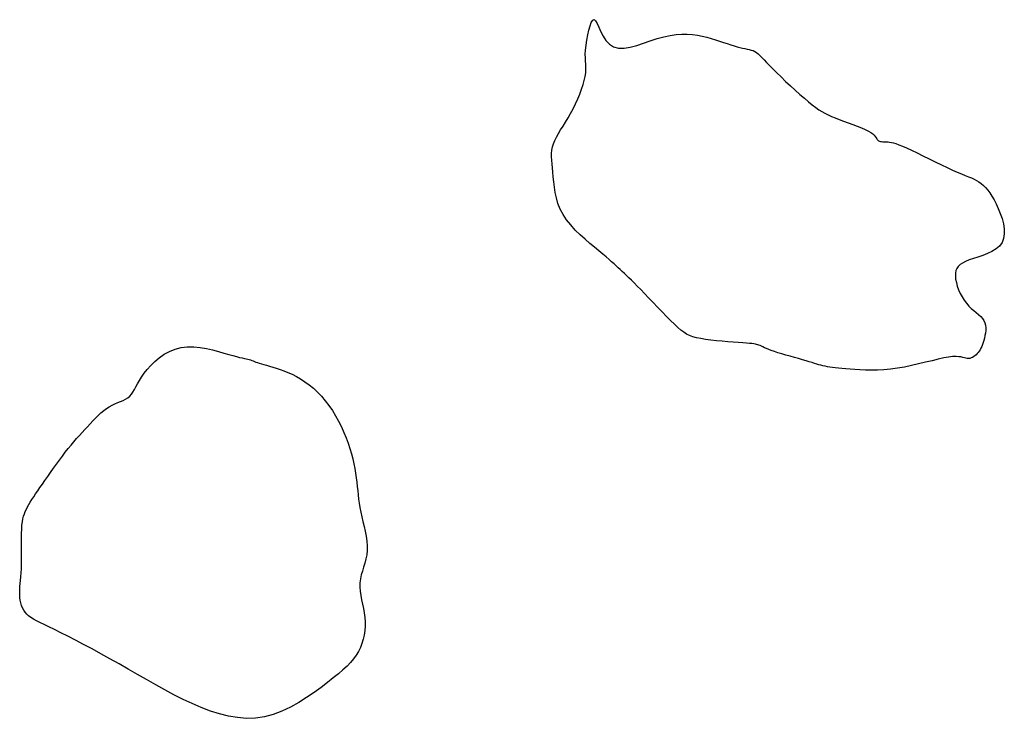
# Model space of a CAD drawing. Header units: millimetres. Extents: x 32690613 to 32693367, y 5343692 to 5344708.
# Tile 974 of 1009: x 32693279 to 32693292, y 5344452 to 5344462. Entities that reach past the tile are written whole.
import ezdxf

# ---------------------------------------------------------------- set-up
doc = ezdxf.new("R2010")
doc.units = ezdxf.units.MM
doc.header["$LTSCALE"] = 20
doc.layers.add('02-DGM_HL_491.50', color=72, linetype='Continuous')

msp = doc.modelspace()

# ---------------------------------------------------------------- linework, layer by layer
at = {"layer": '02-DGM_HL_491.50', "elevation": 491.5, "flags": 128}
for points in [[(32693289.691, 5344460.506), (32693289.743, 5344460.464), (32693289.791, 5344460.427), (32693289.835, 5344460.396), (32693289.877, 5344460.369), (32693289.92, 5344460.346), (32693289.964, 5344460.324), (32693290.011, 5344460.303), (32693290.062, 5344460.282), (32693290.119, 5344460.26), (32693290.181, 5344460.237), (32693290.245, 5344460.214), (32693290.308, 5344460.19), (32693290.371, 5344460.167), (32693290.429, 5344460.143), (32693290.481, 5344460.12), (32693290.526, 5344460.098), (32693290.561, 5344460.077), (32693290.588, 5344460.057), (32693290.608, 5344460.038), (32693290.623, 5344460.021), (32693290.634, 5344460.005), (32693290.643, 5344459.991), (32693290.651, 5344459.979), (32693290.659, 5344459.969), (32693290.669, 5344459.962), (32693290.682, 5344459.957), (32693290.696, 5344459.953), (32693290.711, 5344459.95), (32693290.728, 5344459.949), (32693290.745, 5344459.948), (32693290.764, 5344459.947), (32693290.783, 5344459.947), (32693290.803, 5344459.945), (32693290.824, 5344459.943), (32693290.849, 5344459.939), (32693290.878, 5344459.932), (32693290.912, 5344459.922), (32693290.953, 5344459.907), (32693291.002, 5344459.888), (32693291.06, 5344459.862), (32693291.129, 5344459.83), (32693291.206, 5344459.793), (32693291.289, 5344459.753), (32693291.375, 5344459.71), (32693291.461, 5344459.668), (32693291.547, 5344459.626), (32693291.628, 5344459.587), (32693291.703, 5344459.552), (32693291.769, 5344459.523), (32693291.828, 5344459.498), (32693291.879, 5344459.478), (32693291.925, 5344459.459), (32693291.966, 5344459.442), (32693292.003, 5344459.425), (32693292.038, 5344459.408), (32693292.071, 5344459.388), (32693292.102, 5344459.365), (32693292.133, 5344459.339), (32693292.164, 5344459.308), (32693292.194, 5344459.274), (32693292.224, 5344459.234), (32693292.254, 5344459.188), (32693292.283, 5344459.137), (32693292.313, 5344459.08), (32693292.342, 5344459.016), (32693292.37, 5344458.947), (32693292.394, 5344458.875), (32693292.413, 5344458.802), (32693292.424, 5344458.73), (32693292.426, 5344458.662), (32693292.417, 5344458.597), (32693292.395, 5344458.54), (32693292.359, 5344458.491), (32693292.311, 5344458.45), (32693292.254, 5344458.414), (32693292.19, 5344458.385), (32693292.124, 5344458.359), (32693292.058, 5344458.337), (32693291.994, 5344458.316), (32693291.936, 5344458.296), (32693291.886, 5344458.276), (32693291.844, 5344458.254), (32693291.81, 5344458.231), (32693291.783, 5344458.206), (32693291.763, 5344458.179), (32693291.75, 5344458.148), (32693291.743, 5344458.113), (32693291.742, 5344458.074), (32693291.746, 5344458.03), (32693291.756, 5344457.982), (32693291.769, 5344457.932), (32693291.788, 5344457.881), (32693291.81, 5344457.83), (32693291.835, 5344457.78), (32693291.864, 5344457.733), (32693291.896, 5344457.691), (32693291.93, 5344457.653), (32693291.965, 5344457.619), (32693292, 5344457.589), (32693292.035, 5344457.561), (32693292.067, 5344457.534), (32693292.097, 5344457.507), (32693292.122, 5344457.479), (32693292.142, 5344457.45), (32693292.155, 5344457.418), (32693292.164, 5344457.384), (32693292.167, 5344457.348), (32693292.166, 5344457.312), (32693292.162, 5344457.275), (32693292.156, 5344457.239), (32693292.148, 5344457.205), (32693292.139, 5344457.172), (32693292.129, 5344457.142), (32693292.12, 5344457.114), (32693292.11, 5344457.088), (32693292.099, 5344457.064), (32693292.088, 5344457.043), (32693292.076, 5344457.023), (32693292.063, 5344457.005), (32693292.048, 5344456.988), (32693292.033, 5344456.972), (32693292.016, 5344456.958), (32693291.998, 5344456.946), (32693291.98, 5344456.936), (32693291.961, 5344456.928), (32693291.943, 5344456.922), (32693291.924, 5344456.919), (32693291.905, 5344456.92), (32693291.887, 5344456.923), (32693291.868, 5344456.928), (32693291.846, 5344456.935), (32693291.82, 5344456.941), (32693291.789, 5344456.945), (32693291.751, 5344456.948), (32693291.704, 5344456.946), (32693291.647, 5344456.939), (32693291.58, 5344456.927), (32693291.502, 5344456.91), (32693291.417, 5344456.889), (32693291.325, 5344456.867), (32693291.229, 5344456.843), (32693291.131, 5344456.821), (32693291.031, 5344456.8), (32693290.932, 5344456.783), (32693290.835, 5344456.771), (32693290.742, 5344456.763), (32693290.652, 5344456.758), (32693290.566, 5344456.757), (32693290.484, 5344456.757), (32693290.407, 5344456.76), (32693290.335, 5344456.764), (32693290.27, 5344456.769), (32693290.21, 5344456.773), (32693290.156, 5344456.778), (32693290.107, 5344456.783), (32693290.063, 5344456.788), (32693290.023, 5344456.793), (32693289.986, 5344456.799), (32693289.953, 5344456.805), (32693289.922, 5344456.811), (32693289.892, 5344456.818), (32693289.864, 5344456.825), (32693289.835, 5344456.833), (32693289.806, 5344456.842), (32693289.774, 5344456.852), (32693289.739, 5344456.863), (32693289.7, 5344456.875), (32693289.655, 5344456.888), (32693289.605, 5344456.902), (32693289.55, 5344456.918), (32693289.492, 5344456.934), (32693289.432, 5344456.951), (32693289.373, 5344456.968), (32693289.316, 5344456.985), (32693289.262, 5344457.001), (32693289.213, 5344457.017), (32693289.17, 5344457.032), (32693289.134, 5344457.046), (32693289.102, 5344457.059), (32693289.075, 5344457.071), (32693289.052, 5344457.082), (32693289.031, 5344457.091), (32693289.013, 5344457.1), (32693288.997, 5344457.107), (32693288.981, 5344457.112), (32693288.965, 5344457.117), (32693288.947, 5344457.121), (32693288.924, 5344457.124), (32693288.897, 5344457.127), (32693288.864, 5344457.13), (32693288.822, 5344457.133), (32693288.771, 5344457.137), (32693288.709, 5344457.141), (32693288.639, 5344457.146), (32693288.563, 5344457.153), (32693288.484, 5344457.16), (32693288.404, 5344457.168), (32693288.326, 5344457.176), (32693288.252, 5344457.186), (32693288.185, 5344457.197), (32693288.126, 5344457.209), (32693288.075, 5344457.223), (32693288.029, 5344457.24), (32693287.987, 5344457.261), (32693287.946, 5344457.286), (32693287.905, 5344457.317), (32693287.862, 5344457.354), (32693287.815, 5344457.398), (32693287.762, 5344457.45), (32693287.704, 5344457.508), (32693287.643, 5344457.57), (32693287.581, 5344457.635), (32693287.519, 5344457.7), (32693287.457, 5344457.765), (32693287.399, 5344457.826), (32693287.345, 5344457.882), (32693287.297, 5344457.932), (32693287.254, 5344457.976), (32693287.215, 5344458.015), (32693287.179, 5344458.049), (32693287.147, 5344458.08), (32693287.117, 5344458.108), (32693287.088, 5344458.135), (32693287.06, 5344458.161), (32693287.032, 5344458.187), (32693287.004, 5344458.213), (32693286.973, 5344458.241), (32693286.939, 5344458.271), (32693286.902, 5344458.303), (32693286.861, 5344458.339), (32693286.814, 5344458.379), (32693286.76, 5344458.423), (32693286.7, 5344458.473), (32693286.635, 5344458.527), (32693286.567, 5344458.586), (32693286.498, 5344458.649), (32693286.43, 5344458.715), (32693286.367, 5344458.785), (32693286.309, 5344458.857), (32693286.26, 5344458.932), (32693286.22, 5344459.008), (32693286.189, 5344459.086), (32693286.166, 5344459.163), (32693286.149, 5344459.24), (32693286.138, 5344459.315), (32693286.129, 5344459.388), (32693286.123, 5344459.457), (32693286.118, 5344459.522), (32693286.112, 5344459.582), (32693286.107, 5344459.637), (32693286.103, 5344459.689), (32693286.1, 5344459.738), (32693286.1, 5344459.785), (32693286.104, 5344459.83), (32693286.112, 5344459.875), (32693286.125, 5344459.92), (32693286.144, 5344459.966), (32693286.168, 5344460.014), (32693286.195, 5344460.063), (32693286.226, 5344460.114), (32693286.26, 5344460.167), (32693286.295, 5344460.223), (32693286.331, 5344460.282), (32693286.366, 5344460.344), (32693286.401, 5344460.41), (32693286.434, 5344460.478), (32693286.465, 5344460.546), (32693286.493, 5344460.615), (32693286.518, 5344460.682), (32693286.54, 5344460.746), (32693286.557, 5344460.806), (32693286.569, 5344460.86), (32693286.576, 5344460.909), (32693286.579, 5344460.952), (32693286.578, 5344460.993), (32693286.576, 5344461.034), (32693286.574, 5344461.076), (32693286.572, 5344461.121), (32693286.571, 5344461.172), (32693286.574, 5344461.23), (32693286.581, 5344461.297), (32693286.591, 5344461.369), (32693286.604, 5344461.441), (32693286.619, 5344461.509), (32693286.637, 5344461.569), (32693286.655, 5344461.616), (32693286.675, 5344461.646), (32693286.695, 5344461.654), (32693286.714, 5344461.637), (32693286.735, 5344461.599), (32693286.759, 5344461.547), (32693286.786, 5344461.486), (32693286.819, 5344461.422), (32693286.859, 5344461.362), (32693286.907, 5344461.311), (32693286.965, 5344461.274), (32693287.034, 5344461.257), (32693287.112, 5344461.257), (32693287.198, 5344461.271), (32693287.289, 5344461.295), (32693287.383, 5344461.325), (32693287.479, 5344461.357), (32693287.574, 5344461.389), (32693287.667, 5344461.416), (32693287.755, 5344461.435), (32693287.839, 5344461.447), (32693287.918, 5344461.452), (32693287.994, 5344461.452), (32693288.067, 5344461.446), (32693288.137, 5344461.437), (32693288.204, 5344461.424), (32693288.268, 5344461.409), (32693288.33, 5344461.392), (32693288.39, 5344461.374), (32693288.447, 5344461.355), (32693288.502, 5344461.337), (32693288.554, 5344461.319), (32693288.603, 5344461.303), (32693288.649, 5344461.288), (32693288.691, 5344461.275), (32693288.731, 5344461.265), (32693288.767, 5344461.257), (32693288.801, 5344461.25), (32693288.832, 5344461.244), (32693288.862, 5344461.238), (32693288.889, 5344461.23), (32693288.915, 5344461.221), (32693288.939, 5344461.209), (32693288.963, 5344461.194), (32693288.987, 5344461.175), (32693289.012, 5344461.152), (32693289.039, 5344461.124), (32693289.069, 5344461.092), (32693289.104, 5344461.055), (32693289.145, 5344461.013), (32693289.192, 5344460.965), (32693289.246, 5344460.911), (32693289.306, 5344460.853), (32693289.37, 5344460.792), (32693289.437, 5344460.731), (32693289.504, 5344460.669), (32693289.57, 5344460.61), (32693289.633, 5344460.556)], [(32693278.69, 5344453.983), (32693278.692, 5344454.049), (32693278.692, 5344454.119), (32693278.692, 5344454.191), (32693278.692, 5344454.265), (32693278.692, 5344454.338), (32693278.692, 5344454.409), (32693278.693, 5344454.476), (32693278.695, 5344454.536), (32693278.699, 5344454.59), (32693278.705, 5344454.637), (32693278.712, 5344454.679), (32693278.722, 5344454.717), (32693278.732, 5344454.751), (32693278.745, 5344454.784), (32693278.76, 5344454.815), (32693278.776, 5344454.847), (32693278.795, 5344454.879), (32693278.815, 5344454.914), (32693278.838, 5344454.949), (32693278.863, 5344454.987), (32693278.889, 5344455.027), (32693278.919, 5344455.07), (32693278.95, 5344455.116), (32693278.984, 5344455.165), (32693279.02, 5344455.217), (32693279.058, 5344455.272), (32693279.097, 5344455.328), (32693279.138, 5344455.386), (32693279.179, 5344455.444), (32693279.221, 5344455.501), (32693279.263, 5344455.557), (32693279.304, 5344455.611), (32693279.345, 5344455.662), (32693279.385, 5344455.71), (32693279.424, 5344455.756), (32693279.462, 5344455.801), (32693279.501, 5344455.843), (32693279.538, 5344455.885), (32693279.576, 5344455.926), (32693279.614, 5344455.967), (32693279.651, 5344456.007), (32693279.689, 5344456.047), (32693279.726, 5344456.086), (32693279.764, 5344456.123), (32693279.802, 5344456.159), (32693279.841, 5344456.191), (32693279.88, 5344456.221), (32693279.919, 5344456.246), (32693279.958, 5344456.268), (32693279.998, 5344456.287), (32693280.037, 5344456.303), (32693280.075, 5344456.319), (32693280.111, 5344456.334), (32693280.145, 5344456.351), (32693280.176, 5344456.37), (32693280.204, 5344456.393), (32693280.228, 5344456.42), (32693280.249, 5344456.45), (32693280.27, 5344456.485), (32693280.291, 5344456.524), (32693280.313, 5344456.566), (32693280.339, 5344456.612), (32693280.369, 5344456.661), (32693280.405, 5344456.714), (32693280.449, 5344456.768), (32693280.499, 5344456.824), (32693280.555, 5344456.879), (32693280.618, 5344456.931), (32693280.687, 5344456.978), (32693280.76, 5344457.019), (32693280.839, 5344457.051), (32693280.922, 5344457.073), (32693281.009, 5344457.083), (32693281.098, 5344457.082), (32693281.188, 5344457.074), (32693281.277, 5344457.059), (32693281.363, 5344457.04), (32693281.445, 5344457.018), (32693281.52, 5344456.996), (32693281.588, 5344456.977), (32693281.647, 5344456.96), (32693281.697, 5344456.947), (32693281.74, 5344456.936), (32693281.776, 5344456.928), (32693281.806, 5344456.921), (32693281.832, 5344456.915), (32693281.855, 5344456.91), (32693281.875, 5344456.904), (32693281.893, 5344456.899), (32693281.91, 5344456.892), (32693281.928, 5344456.885), (32693281.946, 5344456.878), (32693281.966, 5344456.87), (32693281.989, 5344456.862), (32693282.014, 5344456.853), (32693282.044, 5344456.844), (32693282.078, 5344456.835), (32693282.116, 5344456.825), (32693282.158, 5344456.813), (32693282.204, 5344456.8), (32693282.253, 5344456.786), (32693282.305, 5344456.768), (32693282.359, 5344456.748), (32693282.415, 5344456.725), (32693282.473, 5344456.699), (32693282.533, 5344456.668), (32693282.592, 5344456.634), (32693282.652, 5344456.595), (32693282.712, 5344456.552), (32693282.771, 5344456.504), (32693282.829, 5344456.451), (32693282.884, 5344456.393), (32693282.937, 5344456.33), (32693282.988, 5344456.263), (32693283.036, 5344456.192), (32693283.081, 5344456.118), (32693283.123, 5344456.042), (32693283.162, 5344455.965), (32693283.197, 5344455.888), (32693283.229, 5344455.811), (32693283.256, 5344455.736), (32693283.281, 5344455.661), (32693283.302, 5344455.589), (32693283.32, 5344455.518), (32693283.336, 5344455.449), (32693283.349, 5344455.381), (32693283.36, 5344455.316), (32693283.37, 5344455.253), (32693283.377, 5344455.191), (32693283.384, 5344455.132), (32693283.39, 5344455.073), (32693283.396, 5344455.015), (32693283.403, 5344454.956), (32693283.411, 5344454.897), (32693283.421, 5344454.836), (32693283.433, 5344454.774), (32693283.447, 5344454.709), (32693283.463, 5344454.642), (32693283.479, 5344454.574), (32693283.495, 5344454.505), (32693283.508, 5344454.437), (32693283.518, 5344454.369), (32693283.524, 5344454.303), (32693283.523, 5344454.239), (32693283.517, 5344454.178), (32693283.505, 5344454.119), (32693283.489, 5344454.061), (32693283.472, 5344454.005), (32693283.455, 5344453.95), (32693283.439, 5344453.896), (32693283.427, 5344453.84), (32693283.42, 5344453.785), (32693283.419, 5344453.727), (32693283.423, 5344453.669), (32693283.432, 5344453.61), (32693283.443, 5344453.55), (32693283.456, 5344453.489), (32693283.469, 5344453.428), (32693283.48, 5344453.366), (32693283.489, 5344453.303), (32693283.493, 5344453.241), (32693283.493, 5344453.179), (32693283.489, 5344453.117), (32693283.481, 5344453.056), (32693283.468, 5344452.997), (32693283.45, 5344452.938), (32693283.428, 5344452.882), (32693283.402, 5344452.828), (32693283.37, 5344452.775), (32693283.333, 5344452.724), (32693283.29, 5344452.674), (32693283.241, 5344452.623), (32693283.184, 5344452.571), (32693283.121, 5344452.516), (32693283.049, 5344452.457), (32693282.968, 5344452.394), (32693282.879, 5344452.325), (32693282.781, 5344452.254), (32693282.677, 5344452.183), (32693282.566, 5344452.114), (32693282.451, 5344452.05), (32693282.332, 5344451.993), (32693282.21, 5344451.947), (32693282.086, 5344451.914), (32693281.962, 5344451.896), (32693281.837, 5344451.892), (32693281.711, 5344451.902), (32693281.585, 5344451.923), (32693281.459, 5344451.954), (32693281.332, 5344451.994), (32693281.205, 5344452.043), (32693281.078, 5344452.097), (32693280.951, 5344452.157), (32693280.823, 5344452.222), (32693280.695, 5344452.29), (32693280.568, 5344452.36), (32693280.44, 5344452.433), (32693280.312, 5344452.506), (32693280.184, 5344452.58), (32693280.056, 5344452.653), (32693279.928, 5344452.725), (32693279.802, 5344452.794), (32693279.679, 5344452.861), (32693279.559, 5344452.924), (32693279.446, 5344452.984), (32693279.339, 5344453.038), (32693279.241, 5344453.088), (32693279.153, 5344453.132), (32693279.076, 5344453.169), (32693279.008, 5344453.201), (32693278.95, 5344453.229), (32693278.901, 5344453.254), (32693278.858, 5344453.278), (32693278.822, 5344453.3), (32693278.792, 5344453.323), (32693278.765, 5344453.348), (32693278.742, 5344453.375), (32693278.723, 5344453.405), (32693278.707, 5344453.436), (32693278.693, 5344453.47), (32693278.683, 5344453.505), (32693278.675, 5344453.541), (32693278.67, 5344453.578), (32693278.667, 5344453.615), (32693278.667, 5344453.653), (32693278.668, 5344453.692), (32693278.671, 5344453.732), (32693278.675, 5344453.774), (32693278.679, 5344453.82), (32693278.684, 5344453.869), (32693278.687, 5344453.924)]]:
    msp.add_lwpolyline(points, close=True, dxfattribs=at)

doc.saveas('drawing.dxf')
